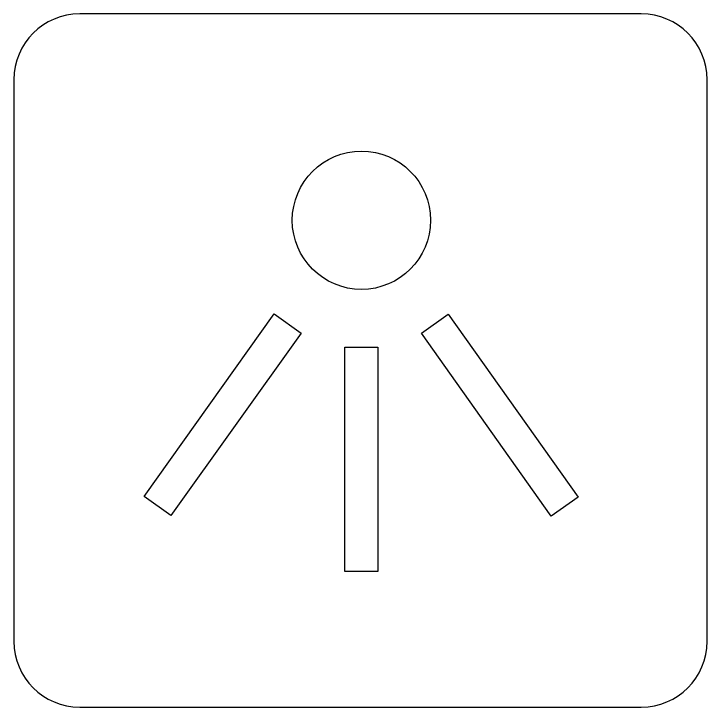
# Model space of a CAD drawing. Extents: x 164150 to 165261, y 382513 to 383432.
# Drawn here: x 164584.877 to 164585.873, y 382719.294 to 382720.29 of the extents above; entities that cross this region are included whole.
import ezdxf

# ---------------------------------------------------------------- set-up
doc = ezdxf.new("R2010")
doc.units = 0
doc.layers.add('IMGEO_Lichtpunt', color=7, linetype='Continuous')

msp = doc.modelspace()

# ---------------------------------------------------------------- linework, layer by layer
at = {"layer": 'IMGEO_Lichtpunt'}
for p, q in [((164585.77864, 382720.29011), (164584.97146, 382720.29011)), ((164585.77864, 382720.29011), (164584.97146, 382720.29011)), ((164584.87684, 382720.19548), (164584.87684, 382719.38831)), ((164584.87684, 382720.19548), (164584.87684, 382719.38831)), ((164585.87326, 382719.38831), (164585.87326, 382720.19548)), ((164585.87326, 382719.38831), (164585.87326, 382720.19548)), ((164584.97146, 382719.29368), (164585.77864, 382719.29368)), ((164584.97146, 382719.29368), (164585.77864, 382719.29368))]:
    msp.add_line(p, q, dxfattribs=at)
for points in [[(164585.25119, 382719.85877), (164585.2897, 382719.83127), (164585.1024, 382719.56892), (164585.06389, 382719.59641), (164585.25119, 382719.85877)], [(164585.46264, 382719.83106), (164585.50122, 382719.85845), (164585.68786, 382719.59562), (164585.64929, 382719.56823), (164585.46264, 382719.83106)], [(164585.35272, 382719.81109), (164585.40003, 382719.81109), (164585.40003, 382719.48873), (164585.35272, 382719.48873), (164585.35272, 382719.81109)]]:
    msp.add_lwpolyline(points, dxfattribs=at)
msp.add_circle((164585.37638, 382719.9934), 0.09936, dxfattribs=at)
for centre, start, end in [((164584.97146, 382720.19548), 90, 180), ((164584.97146, 382720.19548), 90, 180), ((164585.77864, 382720.19548), 0, 90), ((164585.77864, 382720.19548), 0, 90), ((164584.97146, 382719.38831), 180, 270), ((164584.97146, 382719.38831), 180, 270), ((164585.77864, 382719.38831), 270, 0), ((164585.77864, 382719.38831), 270, 360)]:
    msp.add_arc(centre, 0.09463, start, end, dxfattribs=at)

doc.saveas('drawing.dxf')
